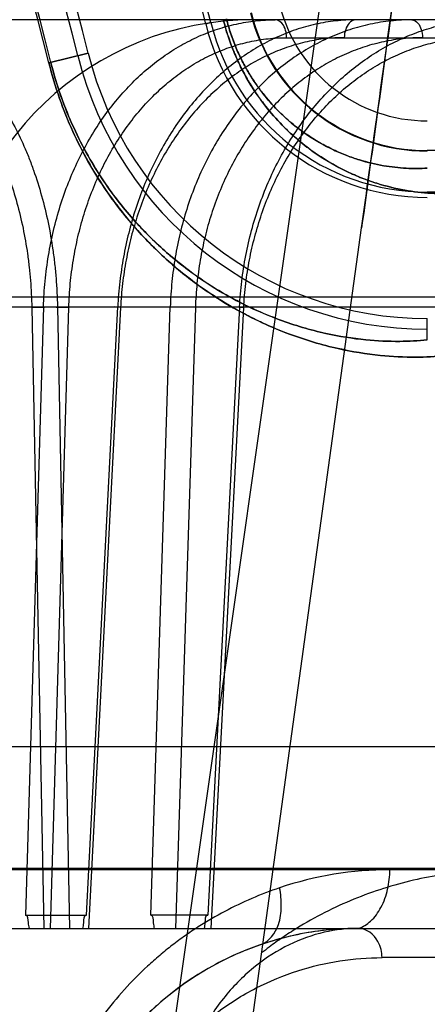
# Model space of a CAD drawing. Header units: millimetres. Extents: x 0 to 297, y 0 to 210.
# Tile 442 of 455: x 243.039 to 243.0928, y 160.5693 to 160.6993. Entities that reach past the tile are written whole.
import ezdxf

# ---------------------------------------------------------------- set-up
doc = ezdxf.new("R2010")
doc.units = ezdxf.units.MM
doc.header["$LTSCALE"] = 16.335
doc.layers.get('0').update_dxf_attribs({"linetype": 'CONTINUOUS'})
for name, color, linetype in [('AXES_REF', 7, 'CONTINUOUS'), ('INTFCLR_1', 7, 'CONTINUOUS'), ('INTFCLR_144815', 7, 'CONTINUOUS'), ('INTFCLR_72935', 7, 'CONTINUOUS')]:
    doc.layers.add(name, color=color, linetype=linetype)

msp = doc.modelspace()

# ---------------------------------------------------------------- linework, layer by layer
at = {"color": 7, "linetype": 'Continuous'}
for radius in [7.756662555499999, 7.756, 7.706331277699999]:
    msp.add_circle((241.4302422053, 154.539298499), radius, dxfattribs=at)
msp.add_arc((241.4302422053, 154.539298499), 7.68, 278.2771290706, 261.7228709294, dxfattribs=at)
at = {"layer": 'AXES_REF', "color": 9, "linetype": 'Continuous'}
msp.add_arc((241.4302422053, 154.539298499), 7.075609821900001, 94.4118118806, 85.5881881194, dxfattribs=at)
at = {"layer": 'INTFCLR_1', "color": 9, "linetype": 'Continuous'}
for p, q in [((243.064237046, 160.6989292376), (243.0635577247, 160.6987607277)), ((243.0428331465, 160.6936198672), (243.0480283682, 160.6949085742))]:
    msp.add_line(p, q, dxfattribs=at)
for centre, radius, start, end in [((242.6464658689, 160.5952984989), 0.4834862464, 4.2349584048, 43.61014177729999), ((242.646465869, 160.595298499), 0.4083798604, 13.9313770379, 41.16544983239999), ((242.646465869, 160.595298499), 0.408648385, 13.9313763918, 41.1654492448), ((243.0928442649, 160.7060254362), 0.0200692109, 193.9313764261, 269.9999999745), ((243.0928442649, 160.7060254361), 0.0240686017, 193.9313763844, 270.0000000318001)]:
    msp.add_arc(centre, radius, start, end, dxfattribs=at)
at = {"layer": 'INTFCLR_1', "color": 6, "linetype": 'Continuous'}
for centre, radius, start, end in [((242.6464658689, 160.595298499), 0.4794897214, 10.8985890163, 42.7086480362), ((242.6464658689, 160.595298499), 0.4297325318, 13.9313766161, 41.16544924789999), ((242.6464658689, 160.595298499), 0.4304324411, 13.9313763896, 41.16544924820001), ((242.6464658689, 160.595298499), 0.4137325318, 13.9313761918, 41.1654492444), ((242.6464658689, 160.595298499), 0.4123219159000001, 13.9313763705, 41.1654492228), ((243.0928442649, 160.7060254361), 0.0301741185, 193.93137305, 270.0000005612), ((243.0928442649, 160.7060254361), 0.0294742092, 193.9313762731, 270.0000001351), ((243.0928442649, 160.7060254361), 0.04758473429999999, 193.9313764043, 269.9999999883), ((243.0928442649, 160.7060254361), 0.04617411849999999, 193.9313780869, 270.0000003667)]:
    msp.add_arc(centre, radius, start, end, dxfattribs=at)
at = {"layer": 'INTFCLR_1', "color": 9, "linetype": 'Continuous'}
for points, knots in [([(243.0662964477, 160.699440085), (243.0664620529, 160.6987724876), (243.06684094, 160.6974668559), (243.0675459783, 160.6955960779), (243.0683525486, 160.6938618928), (243.069230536, 160.6922791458), (243.0701523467, 160.6908521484), (243.0713786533, 160.6891928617), (243.0734611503, 160.6868291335), (243.0765532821, 160.684235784), (243.0797531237, 160.6823972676), (243.0821612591, 160.6813674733), (243.0843527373, 160.6806099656), (243.0869743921, 160.6799839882), (243.0899845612, 160.6796474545), (243.0919176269, 160.6796524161), (243.0928442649, 160.6797059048)], [0, 0, 0, 0, 0.05755899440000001, 0.1136253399, 0.1671423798, 0.2174618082, 0.2649671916, 0.3092018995, 0.3900215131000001, 0.5280807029, 0.6447205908, 0.6974550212, 0.7470790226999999, 0.8386200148, 0.9223281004, 1, 1, 1, 1]), ([(243.0658816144, 160.699337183), (243.0660730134, 160.6985655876), (243.0665104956, 160.6970563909), (243.0673242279, 160.6948935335), (243.0682543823, 160.6928880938), (243.0692667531, 160.6910571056), (243.0703294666, 160.6894055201), (243.0717432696, 160.6874839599), (243.0732263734, 160.6857921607), (243.0747493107, 160.6843149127), (243.0761858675, 160.6830538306), (243.0785805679, 160.6812280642), (243.0814062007, 160.6795880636), (243.0841879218, 160.6783813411), (243.0867226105, 160.677490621), (243.0897566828, 160.6767467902), (243.0932456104, 160.676333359), (243.0954887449, 160.6763227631), (243.0965648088, 160.6763767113)], [0, 0, 0, 0, 0.0574620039, 0.1134387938, 0.166877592, 0.2171065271, 0.2645507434, 0.3087290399, 0.3894613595, 0.4267760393, 0.4620386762, 0.5275743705, 0.6441857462, 0.6969909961, 0.7465939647, 0.8382414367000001, 0.9221232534, 1, 1, 1, 1]), ([(243.0428331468, 160.693619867), (243.0432295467, 160.6920218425), (243.0441505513, 160.6889438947), (243.0459048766, 160.6845962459), (243.0479025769, 160.6806769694), (243.0500526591, 160.6771973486), (243.0522634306, 160.6741605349), (243.0551142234, 160.6707681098), (243.0580374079, 160.6678798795), (243.0609837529, 160.6654341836), (243.0637063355, 160.6634062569), (243.0670076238, 160.6613021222), (243.0708636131, 160.6593073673), (243.075467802, 160.6573841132), (243.0806872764, 160.6558340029), (243.086320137, 160.6549188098), (243.0910526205, 160.654679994), (243.0939066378, 160.6548152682), (243.095185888, 160.6549401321)], [0, 0, 0, 0, 0.06983020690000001, 0.1360165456, 0.1985856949, 0.2561722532, 0.3093207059, 0.3577512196, 0.4440024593, 0.4831205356, 0.5200948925, 0.5879287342, 0.6488908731, 0.7039975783, 0.7993757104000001, 0.8790225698, 0.9454860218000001, 1, 1, 1, 1]), ([(243.0430937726, 160.6936845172), (243.0434704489, 160.6921659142), (243.0443459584, 160.6892410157), (243.0460140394, 160.685110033), (243.0479138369, 160.6813866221), (243.0499587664, 160.6780812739), (243.0520613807, 160.6751971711), (243.0547727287, 160.6719762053), (243.0575527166, 160.6692349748), (243.0603545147, 160.6669148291), (243.0629435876, 160.6649916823), (243.0660820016, 160.6629976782), (243.0697478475, 160.661109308), (243.0741232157, 160.6592913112), (243.0790825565, 160.6578305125), (243.084431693, 160.6569766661), (243.0889237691, 160.6567640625), (243.0916308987, 160.656905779), (243.0928442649, 160.6570285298)], [0, 0, 0, 0, 0.0698671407, 0.1360883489, 0.1986819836, 0.2562926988, 0.3094735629, 0.3579124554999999, 0.4441892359, 0.4833221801, 0.5202930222, 0.5881501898, 0.6490914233, 0.7042036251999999, 0.7995434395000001, 0.8791525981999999, 0.9455413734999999, 1, 1, 1, 1])]:
    msp.add_open_spline(points, degree=3, knots=knots, dxfattribs=at)
at = {"layer": 'INTFCLR_144815', "color": 9, "linetype": 'Continuous'}
for p, q in [((243.1513969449, 161.2100770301), (243.0063211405, 160.1957300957)), ((243.1612690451, 160.699298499), (242.2167038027, 160.6992984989)), ((243.074251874, 160.6969403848), (243.1210093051, 160.6969403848)), ((243.0106730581, 160.1393150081), (243.0841557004, 160.6718127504)), ((243.2496583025, 160.6626480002), (242.1176217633, 160.6626480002)), ((242.1871971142, 160.6613919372), (243.196561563, 160.6613919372)), ((243.0421169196, 160.6613919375), (243.0397377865, 160.5810437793)), ((243.040569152, 160.6613082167), (243.0439633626, 160.6613919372)), ((243.040569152, 160.6613082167), (243.0421707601, 160.5792984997)), ((243.0430423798, 160.5792985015), (243.0454666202, 160.6613082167)), ((243.0439633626, 160.6613919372), (243.0455622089, 160.5792984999)), ((243.0477913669, 160.5810437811), (243.0519278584, 160.6613919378)), ((243.0523029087, 160.6613082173), (243.0480769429, 160.5792985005)), ((243.0562969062, 160.5810437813), (243.0588676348, 160.6613919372)), ((243.06219556, 160.6613082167), (243.059575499, 160.5792985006)), ((243.0680310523, 160.6613919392), (243.0638189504, 160.5810437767)), ((243.064277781, 160.5792984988), (243.0685806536, 160.6613082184)), ((243.3207737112, 160.5872286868), (242.9188799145, 160.5872286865)), ((243.3447718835, 160.5870192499), (242.9285614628, 160.5870192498)), ((242.0183435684, 160.5792984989), (243.3127740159, 160.5792984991)), ((243.2510303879, 160.575438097), (243.0868652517, 160.5754380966))]:
    msp.add_line(p, q, dxfattribs=at)
at = {"layer": 'INTFCLR_144815', "color": 6, "linetype": 'Continuous'}
for p, q in [((243.0421169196, 160.6613919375), (243.0454666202, 160.6613082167)), ((243.0523029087, 160.6613082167), (243.051446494, 160.6613860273)), ((243.06219556, 160.6613082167), (243.0588676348, 160.6613919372)), ((243.0676135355, 160.6613808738), (243.0685806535, 160.6613082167)), ((243.0980965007, 160.6032984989), (242.2532844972, 160.603298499)), ((243.0397378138, 160.5810437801), (243.0477914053, 160.5810437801)), ((243.0638189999, 160.5810437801), (243.0562969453, 160.5810437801))]:
    msp.add_line(p, q, dxfattribs=at)
for centre, radius, start, end in [((243.0818057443, 160.659298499), 0.064, 89.9999999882, 176.9999999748), ((243.0697892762, 160.659298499), 0.04, 90.0000000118, 176.9999999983)]:
    msp.add_arc(centre, radius, start, end, dxfattribs=at)
at = {"layer": 'INTFCLR_144815', "color": 9, "linetype": 'Continuous'}
for centre, radius, start, end in [((243.0878989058, 160.5414563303), 0.0455910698, 90.00514370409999, 108.6480614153), ((243.0837664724, 160.539298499), 0.04, 90.0000000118, 176.0000000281)]:
    msp.add_arc(centre, radius, start, end, dxfattribs=at)
at = {"layer": 'INTFCLR_144815', "color": 7, "linetype": 'Continuous'}
for points, knots in [([(243.1513969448, 161.2100770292), (243.1518024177, 161.2100850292), (243.1519387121, 161.208783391), (243.152068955, 161.2076819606), (243.1521023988, 161.2062434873), (243.1521021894, 161.2048795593), (243.1520731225, 161.2034551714), (243.1520238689, 161.201994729), (243.151948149, 161.2002995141), (243.1518601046, 161.198683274), (243.151763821, 161.1971098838), (243.1516757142, 161.1957736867), (243.1515776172, 161.1943741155), (243.1514691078, 161.1929024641), (243.1513403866, 161.1912372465), (243.1511873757, 161.1893452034), (243.1510145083, 161.1872960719), (243.1508194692, 161.1850680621), (243.1505992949, 161.1826360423), (243.1503521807, 161.1799923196), (243.1500745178, 161.1771051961), (243.1497589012, 161.1739083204), (243.1494011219, 161.1703758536), (243.1490025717, 161.1665319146), (243.1485570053, 161.1623244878), (243.1480394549, 161.1575356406), (243.1474657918, 161.1523324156), (243.1468271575, 161.1466419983), (243.1461110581, 161.1403643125), (243.1452774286, 161.1331735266), (243.1443367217, 161.1251845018), (243.1432653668, 161.1162152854), (243.1420512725, 161.1061897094), (243.1406468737, 161.0947448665), (243.1390511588, 161.0819017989), (243.1372286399, 161.0674038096), (243.1351606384, 161.051131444), (243.132873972, 161.0333200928), (243.1303706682, 161.0139976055), (243.1276939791, 160.9935041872), (243.1248230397, 160.9716834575), (243.1218009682, 160.9488635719), (243.1186356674, 160.9251015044), (243.1153467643, 160.9005398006), (243.1119097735, 160.8749922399), (243.1083021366, 160.8482913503), (243.104548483, 160.8206205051), (243.1006991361, 160.7923480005), (243.0967693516, 160.7635804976), (243.0927253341, 160.7340677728), (243.0885069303, 160.7033720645), (243.0856306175, 160.6825008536), (243.0841557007, 160.671812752)], [0, 0, 0, 0, 0.002241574, 0.0047132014, 0.0072224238, 0.0098766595, 0.0123398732, 0.0150736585, 0.0179599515, 0.0217167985, 0.0240207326, 0.0266725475, 0.029118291, 0.0317754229, 0.0348287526, 0.0383497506, 0.0422672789, 0.04619496, 0.0507115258, 0.0557645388, 0.0608710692, 0.06674290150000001, 0.0735202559, 0.0804956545, 0.0881030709, 0.09690564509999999, 0.1071187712, 0.1170366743, 0.1285552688, 0.1420419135, 0.1570478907, 0.1730174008, 0.1919691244, 0.2128662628, 0.236750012, 0.2635013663, 0.293630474, 0.3274143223, 0.3627565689, 0.4013226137, 0.4416480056, 0.4844039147, 0.5285543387, 0.5741462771, 0.6213734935, 0.6710334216, 0.7230689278, 0.7757171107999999, 0.8287434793, 0.8835499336, 0.9403646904, 1, 1, 1, 1]), ([(243.0841557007, 160.6718127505), (243.0854995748, 160.6815479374), (243.0880191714, 160.6998307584), (243.091566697, 160.7256246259), (243.0946845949, 160.7483481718), (243.0974410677, 160.7684807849), (243.0998957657, 160.786446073), (243.1020855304, 160.8025032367), (243.1040644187, 160.8170396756), (243.1058757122, 160.8303684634), (243.1075290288, 160.8425566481), (243.1090153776, 160.8535327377), (243.1103297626, 160.8632542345), (243.1115016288, 160.8719339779), (243.1125476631, 160.8796922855), (243.1134780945, 160.8866028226), (243.1143076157, 160.8927713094), (243.1150520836, 160.8983133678), (243.1157156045, 160.9032577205), (243.1163186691, 160.9077555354), (243.1168570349, 160.9117740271), (243.1173386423, 160.9153715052), (243.1177749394, 160.9186325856), (243.118170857, 160.9215935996), (243.1185320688, 160.9242965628), (243.1188576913, 160.9267343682), (243.119155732, 160.9289666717), (243.1194288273, 160.93101301), (243.1196782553, 160.9328826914), (243.1199150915, 160.9346585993), (243.1201364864, 160.9363193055), (243.1204093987, 160.9383671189), (243.1206026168, 160.9398174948), (243.1207350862, 160.9408124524)], [0, 0, 0, 0, 0.1086009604, 0.2039477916, 0.2877238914, 0.3620651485, 0.4285031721, 0.4880977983, 0.5411506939, 0.5906228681, 0.6367442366, 0.6770723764, 0.71302358, 0.7451511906, 0.7738599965, 0.7995341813, 0.8222066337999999, 0.8426397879, 0.8613279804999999, 0.8773350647, 0.892788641, 0.9061319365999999, 0.9174444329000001, 0.9291470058, 0.9391444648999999, 0.9475796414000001, 0.9563257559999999, 0.9640319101, 0.9703936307, 0.9771701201, 0.9838307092, 0.9889079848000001, 1, 1, 1, 1]), ([(243.0837663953, 160.579298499), (243.0812145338, 160.579298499), (243.0773423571, 160.5789261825), (243.0729421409, 160.5778453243), (243.070423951, 160.5770254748), (243.067890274, 160.5760572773), (243.0647516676, 160.5745731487), (243.0610847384, 160.5723427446), (243.058102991, 160.5700488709), (243.055763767, 160.5678986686), (243.054103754, 160.5662012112), (243.0530181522, 160.5651118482), (243.0525805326, 160.5645747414)], [0, 0, 0, 0, 0.2151903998, 0.3254198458, 0.3816342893, 0.4384111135, 0.5540668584, 0.6738371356, 0.7996837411, 0.8705986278, 0.9415769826, 1, 1, 1, 1])]:
    msp.add_open_spline(points, degree=3, knots=knots, dxfattribs=at)
at = {"layer": 'INTFCLR_144815', "color": 9, "linetype": 'Continuous'}
for points, knots in [([(243.0192807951, 160.699298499), (243.0208785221, 160.6992984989), (243.0233174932, 160.6989205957), (243.0259767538, 160.6978880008), (243.0274776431, 160.6971241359), (243.0297714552, 160.6957592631), (243.0322614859, 160.6936676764), (243.0344250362, 160.6911878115), (243.0356254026, 160.6895949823), (243.0374155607, 160.686974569), (243.0389368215, 160.6840983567), (243.0402067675, 160.6810532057), (243.0410210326, 160.6788779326), (243.0422754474, 160.6748846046), (243.0431325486, 160.6707266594), (243.0435995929, 160.6670705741), (243.0438420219, 160.6645568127), (243.0439376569, 160.6626597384), (243.0439633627, 160.6613919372)], [0, 0, 0, 0, 0.0967659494, 0.1466539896, 0.1724019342, 0.1986761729, 0.308236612, 0.3671749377, 0.3978274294, 0.4289742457, 0.5593456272, 0.5937296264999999, 0.6288132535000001, 0.6999763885, 0.8470702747, 0.8850494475, 0.9232001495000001, 1, 1, 1, 1]), ([(243.074251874, 160.6969403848), (243.074249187, 160.6971849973), (243.0741827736, 160.6977593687), (243.0738708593, 160.6987045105), (243.0731715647, 160.699298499), (243.0727417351, 160.699298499)], [0, 0, 0, 0, 0.2441729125, 0.5709688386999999, 1, 1, 1, 1]), ([(243.0833811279, 160.699298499), (243.0830587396, 160.699298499), (243.0824364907, 160.6989221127), (243.0819866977, 160.6980033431), (243.0818750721, 160.6973120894), (243.081870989, 160.6969403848)], [0, 0, 0, 0, 0.319325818, 0.6318040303, 1, 1, 1, 1]), ([(243.0907927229, 160.699298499), (243.0910982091, 160.699298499), (243.0916881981, 160.6989052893), (243.0920949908, 160.6979971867), (243.0921993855, 160.6973114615), (243.0922031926, 160.6969403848)], [0, 0, 0, 0, 0.3094489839, 0.6240898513, 1, 1, 1, 1]), ([(243.0174159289, 160.6969403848), (243.018916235, 160.6969403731), (243.0212065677, 160.6965853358), (243.023703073, 160.6956142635), (243.0251120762, 160.6948963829), (243.027265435, 160.6936133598), (243.0296025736, 160.6916472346), (243.0316324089, 160.6893162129), (243.0327585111, 160.6878189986), (243.0344380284, 160.6853557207), (243.0358643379, 160.6826519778), (243.0370547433, 160.6797897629), (243.0378180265, 160.6777449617), (243.0389937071, 160.6739911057), (243.0397953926, 160.6700826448), (243.0402315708, 160.6666461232), (243.0404575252, 160.6642831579), (243.0405458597, 160.6624999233), (243.040569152, 160.6613082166)], [0, 0, 0, 0, 0.0967190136, 0.1465806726, 0.1723146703, 0.1985760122, 0.3080971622, 0.3670217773, 0.3976693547, 0.4288123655, 0.5591857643, 0.5935747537, 0.6286656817, 0.6998490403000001, 0.8469959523, 0.8849916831, 0.9231605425, 1, 1, 1, 1]), ([(243.0454666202, 160.6613082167), (243.045497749, 160.6623616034), (243.0456285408, 160.6644620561), (243.0460314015, 160.6675823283), (243.0466383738, 160.6706455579), (243.0474437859, 160.673629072), (243.0484424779, 160.6765106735), (243.0496275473, 160.6792697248), (243.0509902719, 160.681887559), (243.052521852, 160.6843458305), (243.0542109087, 160.6866275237), (243.0560464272, 160.6887152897), (243.0580143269, 160.6905949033), (243.0601017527, 160.692252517), (243.0622942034, 160.6936768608), (243.0645767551, 160.6948567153), (243.0669319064, 160.6957831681), (243.0693413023, 160.6964501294), (243.0717871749, 160.6968513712), (243.0734318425, 160.6969403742), (243.074251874, 160.6969403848)], [0, 0, 0, 0, 0.0625751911, 0.1248556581, 0.1866808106, 0.2478568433, 0.308207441, 0.3676164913, 0.4259976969, 0.4832810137, 0.5394189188, 0.5943734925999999, 0.6481451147, 0.7007911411, 0.7524180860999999, 0.8031453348, 0.8531013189, 0.9024260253, 0.9513082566, 1, 1, 1, 1]), ([(243.081870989, 160.6969403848), (243.0810489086, 160.6969403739), (243.079398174, 160.6968508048), (243.076940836, 160.696448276), (243.0745153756, 160.6957798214), (243.0721400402, 160.694852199), (243.0698327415, 160.6936716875), (243.0676101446, 160.6922469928), (243.0654870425, 160.6905889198), (243.0634783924, 160.6887087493), (243.0615976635, 160.6866205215), (243.0598592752, 160.6843386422), (243.0582744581, 160.6818803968), (243.0568547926, 160.6792623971), (243.0556094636, 160.6765027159), (243.0545479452, 160.6736204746), (243.0536777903, 160.6706374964), (243.0530045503, 160.6675766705), (243.0525339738, 160.6644601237), (243.0523571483, 160.6623609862), (243.0523029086, 160.6613082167)], [0, 0, 0, 0, 0.0484674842, 0.09724098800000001, 0.1465391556, 0.1965208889, 0.2473248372, 0.2990923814, 0.351934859, 0.4059259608, 0.4610962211, 0.5174293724, 0.5748699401, 0.6333655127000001, 0.6928507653, 0.7532178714, 0.8143042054, 0.8759073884, 0.9378494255, 1, 1, 1, 1]), ([(243.0922031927, 160.6969403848), (243.0913484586, 160.696940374), (243.0896349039, 160.6968511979), (243.087086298, 160.6964492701), (243.0845763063, 160.6957814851), (243.0821238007, 160.694854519), (243.0797472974, 160.69367456), (243.0774640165, 160.6922502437), (243.0752892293, 160.6905923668), (243.0732383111, 160.6887121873), (243.0713250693, 160.686623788), (243.0695642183, 160.6843415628), (243.0679671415, 160.6818828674), (243.066545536, 160.6792643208), (243.0653085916, 160.6765040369), (243.0642657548, 160.6736211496), (243.0634244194, 160.6706375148), (243.0627898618, 160.6675760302), (243.0623675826, 160.6644588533), (243.0622291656, 160.6623604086), (243.0621955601, 160.6613082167)], [0, 0, 0, 0, 0.0498726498, 0.09990516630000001, 0.1502864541, 0.2011534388, 0.25263064, 0.3048543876, 0.3579391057, 0.4119677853, 0.4669861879, 0.5229973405, 0.5799694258, 0.6378754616, 0.6966772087, 0.7562949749, 0.8165953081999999, 0.8774051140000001, 0.9385746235, 1, 1, 1, 1]), ([(243.0685806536, 160.6613082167), (243.06863596, 160.662362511), (243.0688180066, 160.6644651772), (243.0693053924, 160.6675859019), (243.0700040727, 160.6706494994), (243.0709076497, 160.673633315), (243.0720102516, 160.6765151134), (243.0733042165, 160.679274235), (243.0747800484, 160.6818920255), (243.076428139, 160.6843501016), (243.0782362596, 160.6866314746), (243.0801924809, 160.6887187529), (243.0822818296, 160.6905977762), (243.0844905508, 160.6922547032), (243.08680329, 160.6936783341), (243.089204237, 160.6948575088), (243.0916750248, 160.6957834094), (243.0941964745, 160.69645002), (243.0967500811, 160.6968511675), (243.0984649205, 160.6969403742), (243.0993194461, 160.6969403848)], [0, 0, 0, 0, 0.0611914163, 0.1222153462, 0.1829330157, 0.2431697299, 0.3027654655, 0.3616159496, 0.4196421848, 0.4767773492, 0.5329717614, 0.5881802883, 0.6423889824, 0.6956352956, 0.7479993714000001, 0.7995680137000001, 0.850430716, 0.900683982, 0.9504712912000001, 1, 1, 1, 1]), ([(243.1029379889, 160.587019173), (243.1002838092, 160.5870185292), (243.094906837, 160.5866127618), (243.088296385, 160.5850709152), (243.0831097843, 160.5831947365), (243.0792632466, 160.5814352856), (243.0761526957, 160.5796903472), (243.0737255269, 160.578114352), (243.0721899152, 160.5770208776), (243.0712718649, 160.5763163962), (243.0709413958, 160.5760561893)], [0, 0, 0, 0, 0.231234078, 0.4677316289, 0.5888724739, 0.7112972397, 0.8358236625, 0.8991949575, 0.9633556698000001, 1, 1, 1, 1]), ([(243.0825798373, 160.555309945), (243.0836691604, 160.5553544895), (243.0861629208, 160.5557598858), (243.08993443, 160.5574486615), (243.0936755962, 160.5604600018), (243.0969756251, 160.5646063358), (243.0996423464, 160.5696561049), (243.1015530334, 160.5752868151), (243.1024921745, 160.5802031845), (243.1028648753, 160.5841294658), (243.1029325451, 160.5860648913), (243.1029379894, 160.5870192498)], [0, 0, 0, 0, 0.079538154, 0.1823736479, 0.2978289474, 0.4265721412, 0.5663430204, 0.7123997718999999, 0.8588159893, 0.9303734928, 1, 1, 1, 1]), ([(243.0837664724, 160.579298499), (243.084353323, 160.5794926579), (243.0855515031, 160.58026019), (243.0868695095, 160.5821059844), (243.0877000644, 160.5844632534), (243.0878898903, 160.5861857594), (243.0878948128, 160.5870473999)], [0, 0, 0, 0, 0.1999424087, 0.4444223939, 0.7212887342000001, 1, 1, 1, 1]), ([(243.0733209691, 160.5846538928), (243.0708329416, 160.583814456), (243.0671511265, 160.5822321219), (243.0631062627, 160.5798695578), (243.0608170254, 160.5783304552), (243.0591182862, 160.5770785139), (243.0574598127, 160.5757404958), (243.0553028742, 160.5738370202), (243.0527323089, 160.5712414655), (243.0503819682, 160.5683893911), (243.0486367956, 160.5659408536), (243.0460714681, 160.5619535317), (243.0443338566, 160.5583272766), (243.0432456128, 160.5552984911)], [0, 0, 0, 0, 0.1812991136, 0.2751287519, 0.3231422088, 0.371699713, 0.4207841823, 0.4702213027, 0.5702691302, 0.6726435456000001, 0.7250124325, 0.7777894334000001, 1, 1, 1, 1]), ([(243.0708417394, 160.5771528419), (243.0719576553, 160.5775338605), (243.0733003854, 160.5794256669), (243.0736342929, 160.5821942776), (243.0734843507, 160.5838348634), (243.0733209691, 160.5846538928)], [0, 0, 0, 0, 0.420406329, 0.7022405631, 1, 1, 1, 1]), ([(243.0837663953, 160.579298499), (243.0822450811, 160.5792984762), (243.0790740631, 160.5789361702), (243.0743982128, 160.5772602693), (243.0699143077, 160.5743759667), (243.0659169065, 160.5703689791), (243.0626485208, 160.565458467), (243.0602653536, 160.5599560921), (243.0588181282, 160.5542118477), (243.0584337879, 160.550323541), (243.0583807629, 160.5484189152)], [0, 0, 0, 0, 0.103625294, 0.2152505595, 0.3354688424, 0.4637590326, 0.5980529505, 0.7349076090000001, 0.8702149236, 1, 1, 1, 1]), ([(243.0868652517, 160.575438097), (243.086845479, 160.5761685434), (243.0864958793, 160.5779285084), (243.0847965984, 160.5792984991), (243.0837664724, 160.5792984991)], [0, 0, 0, 0, 0.4149803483, 1, 1, 1, 1]), ([(243.0506925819, 160.5419493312), (243.0507436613, 160.5426762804), (243.0508902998, 160.5441199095), (243.0513493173, 160.5469323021), (243.0522138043, 160.5503043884), (243.0534365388, 160.5534971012), (243.0545928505, 160.5558883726), (243.0558239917, 160.5581153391), (243.0571961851, 160.5601975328), (243.0586951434, 160.5621264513), (243.0602284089, 160.5639110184), (243.0622438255, 160.5659370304), (243.0648051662, 160.5680700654), (243.0674600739, 160.5699027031), (243.0710318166, 160.5719329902), (243.0756148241, 160.5738238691), (243.0812334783, 160.5751515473), (243.0850030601, 160.5754345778), (243.0868652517, 160.575438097)], [0, 0, 0, 0, 0.0403295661, 0.08024126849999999, 0.1576250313, 0.2325070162, 0.2690202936, 0.3045528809, 0.3732772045, 0.4067303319, 0.4396992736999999, 0.5034370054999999, 0.5646164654, 0.6239156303, 0.6817237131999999, 0.7917490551, 0.8969435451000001, 1, 1, 1, 1])]:
    msp.add_open_spline(points, degree=3, knots=knots, dxfattribs=at)
at = {"layer": 'INTFCLR_144815', "color": 6, "linetype": 'Continuous'}
for points, knots in [([(243.042116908, 160.6613919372), (243.0421511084, 160.6625235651), (243.042294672, 160.6647882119), (243.0427363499, 160.6681599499), (243.0434046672, 160.6714827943), (243.0442911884, 160.674707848), (243.0453831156, 160.6777998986), (243.0466673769, 160.6807390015), (243.0481402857, 160.6835228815), (243.0497933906, 160.6861342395), (243.0516093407, 160.6885466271), (243.0535699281, 160.6907410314), (243.0556633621, 160.6927087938), (243.0578828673, 160.694444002), (243.0602091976, 160.6959303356), (243.0626193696, 160.6971545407), (243.0650850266, 160.6981075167), (243.0675960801, 160.6987908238), (243.0701517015, 160.6992054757), (243.0718759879, 160.699298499), (243.0727417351, 160.699298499)], [0, 0, 0, 0, 0.0631976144, 0.1265589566, 0.1896844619, 0.2522453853, 0.3131073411, 0.3725758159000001, 0.4311278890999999, 0.4887472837, 0.5449165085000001, 0.599488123, 0.6528112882, 0.7050835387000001, 0.7565270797, 0.8066698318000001, 0.8557317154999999, 0.9038293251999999, 0.9516729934, 1, 1, 1, 1]), ([(243.0833811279, 160.699298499), (243.0824983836, 160.699298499), (243.0807190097, 160.6992009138), (243.0780636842, 160.6987613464), (243.0754318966, 160.6980267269), (243.0728636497, 160.6970065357), (243.0703867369, 160.6957169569), (243.0680155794, 160.6941728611), (243.0657552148, 160.6923804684), (243.0636181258, 160.6903495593), (243.0616270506, 160.6881032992), (243.0597951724, 160.6856614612), (243.0581315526, 160.683040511), (243.0566421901, 160.6802507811), (243.055341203, 160.677318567), (243.0542394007, 160.6742744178), (243.0533438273, 160.671151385), (243.0526536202, 160.6679609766), (243.0521678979, 160.6647037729), (243.0519843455, 160.6625030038), (243.0519278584, 160.6613919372)], [0, 0, 0, 0, 0.0489165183, 0.09851922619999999, 0.1488646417, 0.2000363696, 0.2513763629, 0.3033548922, 0.3566009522, 0.4110109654, 0.4665169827, 0.5227420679, 0.579989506, 0.6383742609, 0.6978243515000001, 0.7575985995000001, 0.8176298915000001, 0.8777250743, 0.938351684, 1, 1, 1, 1]), ([(243.0907927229, 160.699298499), (243.0898762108, 160.699298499), (243.0880316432, 160.6992013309), (243.0852813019, 160.6987623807), (243.0825609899, 160.6980284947), (243.079911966, 160.6970090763), (243.0773631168, 160.6957199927), (243.0749293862, 160.6941762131), (243.0726157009, 160.6923840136), (243.0704347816, 160.6903531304), (243.068409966, 160.6881066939), (243.0665548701, 160.6856644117), (243.0648783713, 160.683042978), (243.0633863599, 160.6802527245), (243.0620929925, 160.6773199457), (243.0610092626, 160.6742751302), (243.0601418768, 160.6711513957), (243.0594891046, 160.6679603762), (243.0590500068, 160.6647025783), (243.058903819, 160.6625024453), (243.0588676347, 160.6613919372)], [0, 0, 0, 0, 0.0502737, 0.1011002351, 0.1525041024, 0.2045410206, 0.2565222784, 0.3089261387, 0.3623936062, 0.4168290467, 0.4721774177, 0.5280823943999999, 0.5848720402, 0.6426851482, 0.7014740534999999, 0.7605299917, 0.8198131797, 0.8791592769, 0.9390526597, 1, 1, 1, 1]), ([(243.0680310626, 160.6613919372), (243.0680897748, 160.6625245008), (243.0682855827, 160.6647914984), (243.0688146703, 160.6681638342), (243.0695794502, 160.6714871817), (243.0705700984, 160.6747124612), (243.0717718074, 160.6778046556), (243.0731708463, 160.6807438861), (243.0747635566, 160.6835277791), (243.0765407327, 160.6861388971), (243.0784834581, 160.6885508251), (243.0805721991, 160.6907447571), (243.082794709, 160.6927119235), (243.0851438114, 160.6944464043), (243.0875989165, 160.6959318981), (243.0901356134, 160.6971553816), (243.09272432, 160.6981078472), (243.0953547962, 160.6987907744), (243.0980262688, 160.6992052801), (243.0998264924, 160.699298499), (243.1007299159, 160.699298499)], [0, 0, 0, 0, 0.0617823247, 0.1238447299, 0.1858195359, 0.247403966, 0.3074912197, 0.3663888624, 0.4245774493, 0.4820469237, 0.5382776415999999, 0.5931090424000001, 0.6468783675, 0.699766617, 0.7519718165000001, 0.8029757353, 0.8529596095, 0.9020028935, 0.950783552, 1, 1, 1, 1]), ([(243.0402606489, 160.579298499), (243.040219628, 160.5795579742), (243.0400711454, 160.5800495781), (243.0400854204, 160.581043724), (243.0397378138, 160.5810437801)], [0, 0, 0, 0, 0.4304372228, 1, 1, 1, 1]), ([(243.0473302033, 160.579298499), (243.0473614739, 160.5795445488), (243.0474942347, 160.5800357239), (243.0474350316, 160.5810437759), (243.0477914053, 160.5810437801)], [0, 0, 0, 0, 0.4103703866, 1, 1, 1, 1]), ([(243.056788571, 160.579298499), (243.0567518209, 160.5795446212), (243.056605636, 160.580036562), (243.0566549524, 160.5810437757), (243.0562969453, 160.5810437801)], [0, 0, 0, 0, 0.4100643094, 1, 1, 1, 1]), ([(243.0633915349, 160.579298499), (243.0634218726, 160.5795576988), (243.0635527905, 160.5800398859), (243.063478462, 160.5810437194), (243.0638189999, 160.5810437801)], [0, 0, 0, 0, 0.4338589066, 1, 1, 1, 1])]:
    msp.add_open_spline(points, degree=3, knots=knots, dxfattribs=at)
at = {"layer": 'INTFCLR_72935', "color": 9, "linetype": 'Continuous'}
for p, q in [((243.0635577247, 160.6987607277), (243.064237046, 160.6989292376)), ((243.0480283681, 160.6949085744), (243.0428331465, 160.6936198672)), ((243.0928442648, 160.6570285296), (243.0928442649, 160.6598513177))]:
    msp.add_line(p, q, dxfattribs=at)
at = {"layer": 'INTFCLR_72935', "color": 6, "linetype": 'Continuous'}
for p, q in [((243.1185822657, 160.6820254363), (243.0928442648, 160.6820254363)), ((243.1101411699, 160.6765512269), (243.0928442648, 160.6765512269))]:
    msp.add_line(p, q, dxfattribs=at)
for centre, radius, start, end in [((242.6464658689, 160.595298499), 0.4833111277, 9.9390037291, 43.6299210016), ((242.6464658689, 160.595298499), 0.4297325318, 13.9313766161, 41.16544924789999), ((242.6464658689, 160.595298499), 0.4304324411, 13.9313763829, 41.16544925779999), ((242.6464658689, 160.595298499), 0.4137325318, 13.9313761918, 41.1654492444), ((242.6464658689, 160.595298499), 0.4123219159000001, 13.9313763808, 41.1654492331), ((243.0928442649, 160.7060254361), 0.024, 193.9313763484, 269.9999998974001), ((243.0928442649, 160.7060254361), 0.0301741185, 193.93137305, 270.0000005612), ((243.0928442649, 160.7060254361), 0.0294742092, 193.9313763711, 269.9999997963), ((243.0928442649, 160.7060254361), 0.04758473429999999, 193.931376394, 269.9999999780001), ((243.0928442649, 160.7060254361), 0.04617411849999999, 193.9313780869, 270.0000003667)]:
    msp.add_arc(centre, radius, start, end, dxfattribs=at)
at = {"layer": 'INTFCLR_72935', "color": 9, "linetype": 'Continuous'}
for centre, radius, start, end in [((242.646465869, 160.595298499), 0.4083798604, 13.9313770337, 41.16544984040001), ((242.6464658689, 160.595298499), 0.408648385, 13.9313763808, 41.1654492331)]:
    msp.add_arc(centre, radius, start, end, dxfattribs=at)
for points, knots in [([(243.0928442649, 160.6797059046), (243.0919172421, 160.6796523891), (243.0899827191, 160.6796474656), (243.0869691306, 160.6799847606), (243.0843428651, 160.6806124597), (243.0821476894, 160.6813729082), (243.0803998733, 160.6821213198), (243.0785981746, 160.6830606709), (243.0767474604, 160.6842247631), (243.0748590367, 160.6856570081), (243.0729417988, 160.6874199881), (243.0713857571, 160.689184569), (243.070161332, 160.6908389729), (243.0692358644, 160.6922701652), (243.0683560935, 160.6938545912), (243.0675496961, 160.6955876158), (243.0668434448, 160.6974596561), (243.0664634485, 160.6987665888), (243.0662964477, 160.699440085)], [0, 0, 0, 0, 0.077684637, 0.1614602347, 0.2531489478, 0.3029013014, 0.3556901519, 0.4120655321, 0.4727178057, 0.538390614, 0.6100777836, 0.690278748, 0.7347779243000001, 0.7821808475, 0.8327613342, 0.8862761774, 0.9419483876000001, 1, 1, 1, 1]), ([(243.0965648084, 160.6763767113), (243.0954883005, 160.6763227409), (243.0932434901, 160.6763333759), (243.0897506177, 160.6767477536), (243.0867111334, 160.6774934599), (243.0841723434, 160.6783879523), (243.0821532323, 160.6792647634), (243.0800717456, 160.6803618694), (243.0779359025, 160.6817178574), (243.0757570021, 160.683382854), (243.0735463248, 160.68542851), (243.0717518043, 160.687473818), (243.0703400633, 160.6893899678), (243.0692727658, 160.6910468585), (243.0682585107, 160.6928796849), (243.0673284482, 160.6948837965), (243.0665135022, 160.6970480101), (243.0660747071, 160.6985587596), (243.0658816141, 160.699337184)], [0, 0, 0, 0, 0.07790330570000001, 0.1618667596, 0.2536806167, 0.3034199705, 0.3562896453, 0.4126322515, 0.4733102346, 0.5389302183, 0.6105590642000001, 0.6906636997, 0.7351564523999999, 0.7824908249, 0.8330084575, 0.8864378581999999, 0.9420335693, 1, 1, 1, 1]), ([(243.095185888, 160.6549401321), (243.0939043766, 160.6548150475), (243.0910457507, 160.6546798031), (243.0863091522, 160.6549199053), (243.0806805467, 160.6558360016), (243.0754739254, 160.6573826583), (243.0715626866, 160.6590150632), (243.0691099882, 160.6602145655), (243.0664456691, 160.661661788), (243.0629622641, 160.6638783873), (243.0595156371, 160.6665889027), (243.0566903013, 160.6692095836), (243.0544711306, 160.6715314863), (243.0522438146, 160.6741857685), (243.0500348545, 160.6772242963), (243.0478949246, 160.6806912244), (243.0458950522, 160.6846173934), (243.0441460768, 160.6889566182), (243.043226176, 160.692035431), (243.0428331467, 160.6936198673)], [0, 0, 0, 0, 0.0546088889, 0.1211683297, 0.2007950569, 0.2959181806, 0.3507413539, 0.380380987, 0.4116808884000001, 0.4792976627, 0.5552209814, 0.5972744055, 0.6426583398, 0.6913478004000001, 0.7441210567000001, 0.8018425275, 0.8639600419, 0.9307654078, 1, 1, 1, 1]), ([(243.0928442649, 160.6570285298), (243.0916287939, 160.6569055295), (243.0889172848, 160.6567638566), (243.0844212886, 160.6569776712), (243.0790760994, 160.6578323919), (243.0741290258, 160.6592900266), (243.0704112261, 160.6608332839), (243.0680800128, 160.6619686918), (243.0655469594, 160.6633389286), (243.0622360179, 160.6654392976), (243.0589583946, 160.6680100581), (243.0562720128, 160.6704966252), (243.0541612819, 160.6727006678), (243.0520431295, 160.6752206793), (243.0499420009, 160.6781065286), (243.0479067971, 160.6813997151), (243.046004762, 160.6851299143), (243.0443417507, 160.6892530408), (243.0434672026, 160.6921788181), (243.0430937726, 160.6936845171)], [0, 0, 0, 0, 0.0545518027, 0.1210381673, 0.2006278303, 0.2957140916, 0.3505402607, 0.3802099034, 0.4114671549, 0.4791025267, 0.5550208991, 0.5971000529, 0.6424803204, 0.6911977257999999, 0.7439878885, 0.8017400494, 0.8638847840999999, 0.9307288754, 1, 1, 1, 1])]:
    msp.add_open_spline(points, degree=3, knots=knots, dxfattribs=at)

doc.saveas('drawing.dxf')
